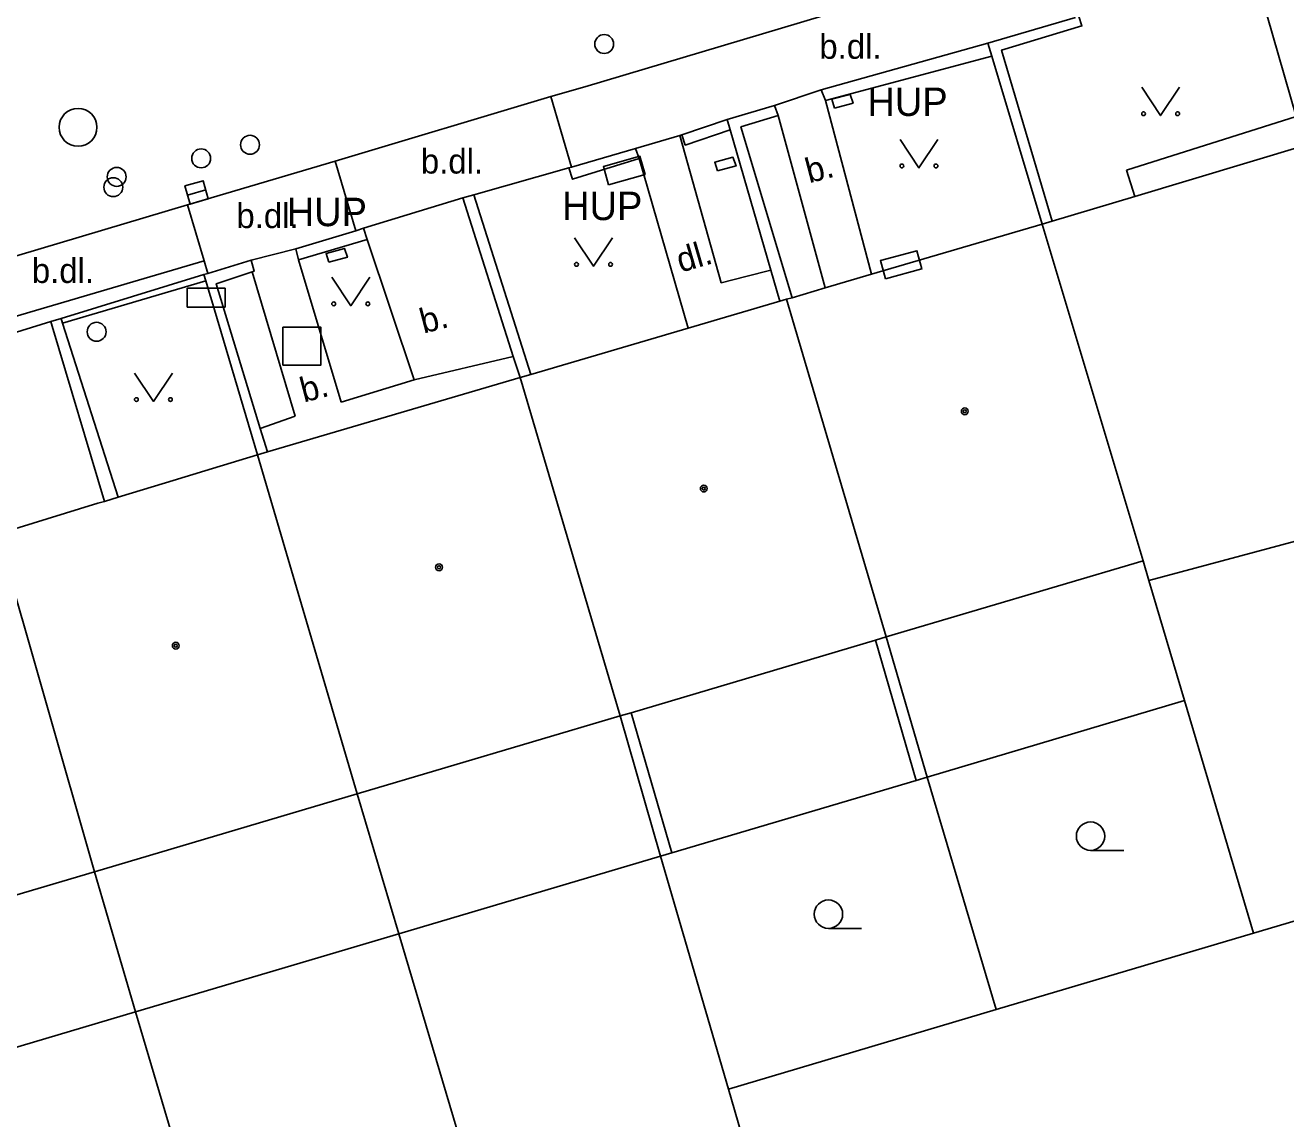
# Model space of a CAD drawing. Extents: x -595546 to -593986, y -1160845 to -1159202.
# Drawn here: x -595474.06 to -595440.79, y -1160610.54 to -1160581.65 of the extents above; entities that cross this region are included whole.
import ezdxf

# ---------------------------------------------------------------- set-up
doc = ezdxf.new("R2010")
doc.units = 0
for name, color, linetype in [('DOP - kresba z DSPS bez souradnic', 7, 'Continuous'), ('DOP - rozhrani ploch obecne', 7, 'Continuous'), ('Level 24', 7, 'Continuous'), ('Level 26', 7, 'Continuous'), ('Level 27', 7, 'Continuous'), ('Level 28', 7, 'Continuous'), ('Level 31', 7, 'Continuous'), ('Level 36', 7, 'Continuous'), ('Level 39', 7, 'Continuous'), ('plynovod - povrch.  znaky - PRIS skut. velikost', 7, 'Continuous'), ('silnoproud - povrch.  znaky a  RIS  skut. velikost', 7, 'Continuous'), ('TM - budovy zdene_ betonove - VP', 7, 'Continuous'), ('TM - chodniky - VP', 7, 'Continuous'), ('TM - komunikace - VP', 7, 'Continuous'), ('TM - letecke snimky - pomocna linie', 7, 'Continuous'), ('TM - plot drateny_ kovovy - VP', 7, 'Continuous'), ('TM - plot dreveny - VP', 7, 'Continuous'), ('TM - podezdivka plotu - VP', 7, 'Continuous'), ('TM - popis objektu', 7, 'Continuous'), ('TM - popis povrchu', 7, 'Continuous'), ('TM - rozhrani ploch obecne - VP', 7, 'Continuous'), ('TM - vjezd na pozemek', 7, 'Continuous'), ('TM - vstup do budovy - zdene_ betonove', 7, 'Continuous'), ('TM - zed operna - VP', 7, 'Continuous')]:
    doc.layers.add(name, color=color, linetype=linetype)

msp = doc.modelspace()

# ---------------------------------------------------------------- linework, layer by layer
at = {"layer": 'DOP - kresba z DSPS bez souradnic'}
for points in [[(-595450.54, -1160601.6), (-595451.62, -1160597.89)], [(-595456.99, -1160603.51), (-595458.07, -1160599.81)]]:
    msp.add_lwpolyline(points, dxfattribs=at)
at = {"layer": 'DOP - rozhrani ploch obecne'}
for points in [[(-595443.46, -1160599.49), (-595444.4, -1160596.32)], [(-595451.34, -1160597.81), (-595450.25, -1160601.51)], [(-595450.25, -1160601.51), (-595443.46, -1160599.49)], [(-595441.64, -1160605.63), (-595443.46, -1160599.49)], [(-595458.36, -1160599.89), (-595457.29, -1160603.6)], [(-595456.99, -1160603.51), (-595450.54, -1160601.6)], [(-595450.54, -1160601.6), (-595450.25, -1160601.51)], [(-595450.25, -1160601.51), (-595448.43, -1160607.65)], [(-595465.3, -1160601.95), (-595464.2, -1160605.65)], [(-595464.2, -1160605.65), (-595457.29, -1160603.6)], [(-595457.29, -1160603.6), (-595456.99, -1160603.51)], [(-595457.29, -1160603.6), (-595455.5, -1160609.75)], [(-595472.24, -1160604.01), (-595471.15, -1160607.71)], [(-595441.64, -1160605.63), (-595438.96, -1160604.84)], [(-595464.2, -1160605.65), (-595471.15, -1160607.71)], [(-595459.37, -1160621.92), (-595464.2, -1160605.65)], [(-595448.43, -1160607.65), (-595441.64, -1160605.63)], [(-595471.15, -1160607.71), (-595477.94, -1160609.73)], [(-595471.15, -1160607.71), (-595466.36, -1160623.9)], [(-595455.5, -1160609.75), (-595448.43, -1160607.65)], [(-595452.53, -1160619.98), (-595455.5, -1160609.75)]]:
    msp.add_lwpolyline(points, dxfattribs=at)
at = {"layer": 'Level 24'}
for points in [[(-595458.663, -1160585.867), (-595457.701, -1160585.594), (-595457.837, -1160585.113), (-595458.799, -1160585.386)], [(-595451.357, -1160588.352), (-595450.392, -1160588.091), (-595450.523, -1160587.608), (-595451.488, -1160587.869)], [(-595469.787, -1160589.098), (-595468.787, -1160589.098), (-595468.787, -1160588.598), (-595469.787, -1160588.598)]]:
    msp.add_lwpolyline(points, close=True, dxfattribs=at)
at = {"layer": 'Level 26'}
msp.add_lwpolyline([(-595467.26, -1160590.63), (-595466.26, -1160590.63), (-595466.26, -1160589.63), (-595467.26, -1160589.63)], close=True, dxfattribs=at)
at = {"layer": 'Level 27'}
msp.add_line((-595469.78, -1160586.138), (-595469.3, -1160586.002), dxfattribs=at)
msp.add_lwpolyline([(-595469.712, -1160586.379), (-595469.231, -1160586.242), (-595469.368, -1160585.761), (-595469.849, -1160585.898)], close=True, dxfattribs=at)
msp.add_circle((-595472.67, -1160584.35), 0.5, dxfattribs=at)
at = {"layer": 'Level 28'}
for centre in [(-595458.78, -1160582.15), (-595468.13, -1160584.81), (-595469.42, -1160585.17), (-595471.65, -1160585.66), (-595471.74, -1160585.93)]:
    msp.add_circle(centre, 0.25, dxfattribs=at)
at = {"layer": 'Level 31'}
msp.add_circle((-595472.18, -1160589.75), 0.25, dxfattribs=at)
at = {"layer": 'Level 36'}
for p, q in [((-595445.94, -1160603.445), (-595445.065, -1160603.445)), ((-595452.86, -1160605.505), (-595451.985, -1160605.505))]:
    msp.add_line(p, q, dxfattribs=at)
for points in [[(-595444.59, -1160583.29), (-595444.09, -1160584.04), (-595443.59, -1160583.29)], [(-595450.97, -1160584.67), (-595450.47, -1160585.42), (-595449.97, -1160584.67)], [(-595459.56, -1160587.27), (-595459.06, -1160588.02), (-595458.56, -1160587.27)], [(-595465.97, -1160588.31), (-595465.47, -1160589.06), (-595464.97, -1160588.31)], [(-595471.18, -1160590.84), (-595470.68, -1160591.59), (-595470.18, -1160590.84)]]:
    msp.add_lwpolyline(points, dxfattribs=at)
for centre, radius in [((-595444.54, -1160583.99), 0.05), ((-595443.641, -1160583.99), 0.05), ((-595450.92, -1160585.37), 0.05), ((-595450.021, -1160585.37), 0.05), ((-595459.51, -1160587.97), 0.05), ((-595458.611, -1160587.97), 0.05), ((-595465.92, -1160589.01), 0.05), ((-595465.021, -1160589.01), 0.05), ((-595471.13, -1160591.54), 0.05), ((-595470.231, -1160591.54), 0.05), ((-595445.94, -1160603.07), 0.375), ((-595452.86, -1160605.13), 0.375)]:
    msp.add_circle(centre, radius, dxfattribs=at)
at = {"layer": 'Level 39'}
for centre, radius in [((-595449.26, -1160591.85), 0.09), ((-595449.26, -1160591.85), 0.0398), ((-595456.15, -1160593.89), 0.09), ((-595456.15, -1160593.89), 0.0398), ((-595463.14, -1160595.97), 0.09), ((-595463.14, -1160595.97), 0.0398), ((-595470.09, -1160598.04), 0.09), ((-595470.09, -1160598.04), 0.0398)]:
    msp.add_circle(centre, radius, dxfattribs=at)
at = {"layer": 'plynovod - povrch.  znaky - PRIS skut. velikost'}
for points in [[(-595452.7, -1160583.84), (-595452.77, -1160583.61), (-595452.29, -1160583.48), (-595452.21, -1160583.71), (-595452.7, -1160583.84)], [(-595466.05, -1160587.91), (-595466.12, -1160587.68), (-595465.64, -1160587.55), (-595465.56, -1160587.78), (-595466.05, -1160587.91)]]:
    msp.add_lwpolyline(points, dxfattribs=at)
at = {"layer": 'silnoproud - povrch.  znaky a  RIS  skut. velikost'}
msp.add_lwpolyline([(-595455.79, -1160585.5), (-595455.86, -1160585.27), (-595455.38, -1160585.14), (-595455.3, -1160585.37), (-595455.79, -1160585.5)], dxfattribs=at)
at = {"layer": 'TM - budovy zdene_ betonove - VP'}
for points in [[(-595444.77, -1160586.18), (-595440.29, -1160584.83)], [(-595446.95, -1160586.83), (-595444.77, -1160586.18)], [(-595451.72, -1160588.23), (-595447.22, -1160586.91)], [(-595447.22, -1160586.91), (-595446.95, -1160586.83)], [(-595444.55, -1160595.8), (-595447.22, -1160586.91)], [(-595452.95, -1160588.59), (-595451.72, -1160588.23)], [(-595453.82, -1160588.85), (-595452.95, -1160588.59)], [(-595456.56, -1160589.65), (-595454.14, -1160588.94)], [(-595454.14, -1160588.94), (-595453.97, -1160588.89)], [(-595453.97, -1160588.89), (-595453.82, -1160588.85)], [(-595453.97, -1160588.89), (-595451.34, -1160597.81)], [(-595460.72, -1160590.88), (-595456.56, -1160589.65)], [(-595467.67, -1160592.92), (-595461, -1160590.96)], [(-595461, -1160590.96), (-595460.72, -1160590.88)], [(-595461, -1160590.96), (-595458.36, -1160599.89)], [(-595467.93, -1160593), (-595467.67, -1160592.92)], [(-595469.12, -1160593.36), (-595467.93, -1160593)], [(-595467.93, -1160593), (-595465.3, -1160601.95)], [(-595471.61, -1160594.12), (-595470.36, -1160593.74)], [(-595472.15, -1160594.28), (-595471.97, -1160594.23)], [(-595471.97, -1160594.23), (-595471.61, -1160594.12)], [(-595436.89, -1160594.3), (-595444.4, -1160596.32)], [(-595474.8, -1160595.09), (-595472.24, -1160604.01)], [(-595444.55, -1160595.8), (-595451.34, -1160597.81)], [(-595444.4, -1160596.32), (-595444.55, -1160595.8)], [(-595451.62, -1160597.89), (-595458.07, -1160599.81)], [(-595451.34, -1160597.81), (-595451.62, -1160597.89)], [(-595458.36, -1160599.89), (-595465.3, -1160601.95)], [(-595458.07, -1160599.81), (-595458.36, -1160599.89)], [(-595465.3, -1160601.95), (-595472.24, -1160604.01)], [(-595472.24, -1160604.01), (-595479.06, -1160606.03)]]:
    msp.add_lwpolyline(points, dxfattribs=at)
at = {"layer": 'TM - chodniky - VP'}
for points in [[(-595441.59, -1160580.3), (-595440.51, -1160584.06)], [(-595469.3, -1160588.4), (-595473.08, -1160589.52)]]:
    msp.add_lwpolyline(points, dxfattribs=at)
at = {"layer": 'TM - komunikace - VP'}
for points in [[(-595460.19, -1160583.54), (-595459.29, -1160583.28), (-595447.82, -1160579.85), (-595446.88, -1160579.58)], [(-595465.88, -1160585.24), (-595460.19, -1160583.54)], [(-595469.78, -1160586.4), (-595465.88, -1160585.24)], [(-595476.51, -1160588.4), (-595469.78, -1160586.4)]]:
    msp.add_lwpolyline(points, dxfattribs=at)
at = {"layer": 'TM - letecke snimky - pomocna linie'}
for points in [[(-595473.35, -1160589.6), (-595473.39, -1160589.48)], [(-595473.08, -1160589.52), (-595473.12, -1160589.4)]]:
    msp.add_lwpolyline(points, dxfattribs=at)
at = {"layer": 'TM - plot drateny_ kovovy - VP'}
for points in [[(-595466.85, -1160587.85), (-595465.04, -1160587.31)], [(-595465.04, -1160587.31), (-595465.13, -1160587.01)], [(-595466.92, -1160587.56), (-595466.85, -1160587.85)], [(-595468.07, -1160588.17), (-595468.02, -1160588.15), (-595468.1, -1160587.86)], [(-595467.86, -1160592.3), (-595469.02, -1160588.48), (-595468.07, -1160588.17)], [(-595467.67, -1160592.92), (-595467.86, -1160592.3)]]:
    msp.add_lwpolyline(points, dxfattribs=at)
at = {"layer": 'TM - plot dreveny - VP'}
for points in [[(-595446.95, -1160586.83), (-595448.29, -1160582.31), (-595446.17, -1160581.67), (-595446.25, -1160581.42)], [(-595452.94, -1160583.64), (-595448.55, -1160582.47)], [(-595453.05, -1160583.36), (-595452.94, -1160583.64)], [(-595454.19, -1160584.04), (-595454.28, -1160583.77)], [(-595453.82, -1160588.85), (-595455.17, -1160584.34), (-595454.19, -1160584.04)], [(-595456.73, -1160584.55), (-595456.64, -1160584.82), (-595455.45, -1160584.42)], [(-595457.86, -1160585.17), (-595457.95, -1160584.91)], [(-595459.71, -1160585.42), (-595459.62, -1160585.72), (-595457.86, -1160585.17)], [(-595460.72, -1160590.88), (-595462.22, -1160586.13)]]:
    msp.add_lwpolyline(points, dxfattribs=at)
at = {"layer": 'TM - podezdivka plotu - VP'}
for points in [[(-595446.34, -1160581.45), (-595448.65, -1160582.13)], [(-595448.65, -1160582.13), (-595453.05, -1160583.36)], [(-595448.55, -1160582.47), (-595448.65, -1160582.13)], [(-595447.22, -1160586.91), (-595448.55, -1160582.47)], [(-595454.28, -1160583.77), (-595455.53, -1160584.14)], [(-595455.53, -1160584.14), (-595456.73, -1160584.55)], [(-595455.53, -1160584.14), (-595455.45, -1160584.42)], [(-595455.45, -1160584.42), (-595454.38, -1160588.12)], [(-595457.95, -1160584.91), (-595459.64, -1160585.4)], [(-595459.64, -1160585.4), (-595459.71, -1160585.42)], [(-595462.22, -1160586.13), (-595462.51, -1160586.21)], [(-595461.18, -1160590.4), (-595462.51, -1160586.21)], [(-595465.34, -1160587.08), (-595466.92, -1160587.56)], [(-595465.13, -1160587.01), (-595465.34, -1160587.08)], [(-595468.1, -1160587.86), (-595469.24, -1160588.21)], [(-595469.24, -1160588.21), (-595469.35, -1160588.24)], [(-595469.35, -1160588.24), (-595469.3, -1160588.4)], [(-595454.38, -1160588.12), (-595454.14, -1160588.94)], [(-595469.3, -1160588.4), (-595469.21, -1160588.7)], [(-595469.21, -1160588.7), (-595469.14, -1160588.93)], [(-595469.14, -1160588.93), (-595467.93, -1160593)], [(-595461, -1160590.96), (-595461.18, -1160590.4)]]:
    msp.add_lwpolyline(points, dxfattribs=at)
at = {"layer": 'TM - rozhrani ploch obecne - VP'}
for points in [[(-595459.64, -1160585.4), (-595460.19, -1160583.54)], [(-595451.72, -1160588.23), (-595452.94, -1160583.64)], [(-595454.19, -1160584.04), (-595452.95, -1160588.59)], [(-595440.51, -1160584.06), (-595444.99, -1160585.48)], [(-595456.78, -1160584.57), (-595455.69, -1160588.46)], [(-595465.34, -1160587.08), (-595465.88, -1160585.24)], [(-595457.86, -1160585.17), (-595456.56, -1160589.65)], [(-595444.99, -1160585.48), (-595444.77, -1160586.18)], [(-595469.34, -1160587.88), (-595469.78, -1160586.4)], [(-595465.04, -1160587.31), (-595463.8, -1160591.02)], [(-595469.34, -1160587.88), (-595476.07, -1160589.86)], [(-595469.24, -1160588.21), (-595469.34, -1160587.88)], [(-595465.72, -1160591.61), (-595466.85, -1160587.85)], [(-595469.35, -1160588.24), (-595473.12, -1160589.4)], [(-595468.07, -1160588.17), (-595466.94, -1160591.98)], [(-595455.69, -1160588.46), (-595455.04, -1160588.29)], [(-595455.04, -1160588.29), (-595454.38, -1160588.12)], [(-595473.39, -1160589.48), (-595475.95, -1160590.27)], [(-595473.12, -1160589.4), (-595473.39, -1160589.48)], [(-595463.8, -1160591.02), (-595461.18, -1160590.4)], [(-595463.8, -1160591.02), (-595465.72, -1160591.61)], [(-595466.94, -1160591.98), (-595467.86, -1160592.3)]]:
    msp.add_lwpolyline(points, dxfattribs=at)
at = {"layer": 'TM - vjezd na pozemek'}
for points in [[(-595453.05, -1160583.36), (-595454.28, -1160583.77)], [(-595456.78, -1160584.57), (-595457.95, -1160584.91)], [(-595456.73, -1160584.55), (-595456.78, -1160584.57)], [(-595459.71, -1160585.42), (-595462.22, -1160586.13)], [(-595462.51, -1160586.21), (-595465.13, -1160587.01)], [(-595466.92, -1160587.56), (-595468.1, -1160587.86)]]:
    msp.add_lwpolyline(points, dxfattribs=at)
at = {"layer": 'TM - vstup do budovy - zdene_ betonove'}
for points in [[(-595469.12, -1160593.36), (-595470.36, -1160593.74)], [(-595472.15, -1160594.28), (-595474.34, -1160594.95)]]:
    msp.add_lwpolyline(points, dxfattribs=at)
at = {"layer": 'TM - zed operna - VP'}
for points in [[(-595473.35, -1160589.6), (-595471.97, -1160594.23)], [(-595471.61, -1160594.12), (-595473.08, -1160589.52)]]:
    msp.add_lwpolyline(points, dxfattribs=at)

# ---------------------------------------------------------------- texts
at = {"layer": 'TM - popis objektu'}
for p in [(-595451.83, -1160584.05), (-595467.16, -1160586.96), (-595459.89, -1160586.8)]:
    msp.add_text('HUP', height=0.75, dxfattribs=at).set_placement(p)
at = {"layer": 'TM - popis povrchu'}
for p in [(-595453.1, -1160582.54), (-595463.62, -1160585.57), (-595468.49, -1160587.01), (-595473.89, -1160588.46)]:
    msp.add_text('b.dl.', height=0.65, dxfattribs=at).set_placement(p)
for s, rotation, p in [('b.', 14.68, (-595453.37, -1160585.83)), ('dl.', 16.2077, (-595456.76, -1160588.19)), ('b.', 14.68, (-595463.55, -1160589.8)), ('b.', 14.68, (-595466.71, -1160591.62))]:
    msp.add_text(s, height=0.65, rotation=rotation, dxfattribs=at).set_placement(p)

doc.saveas('drawing.dxf')
